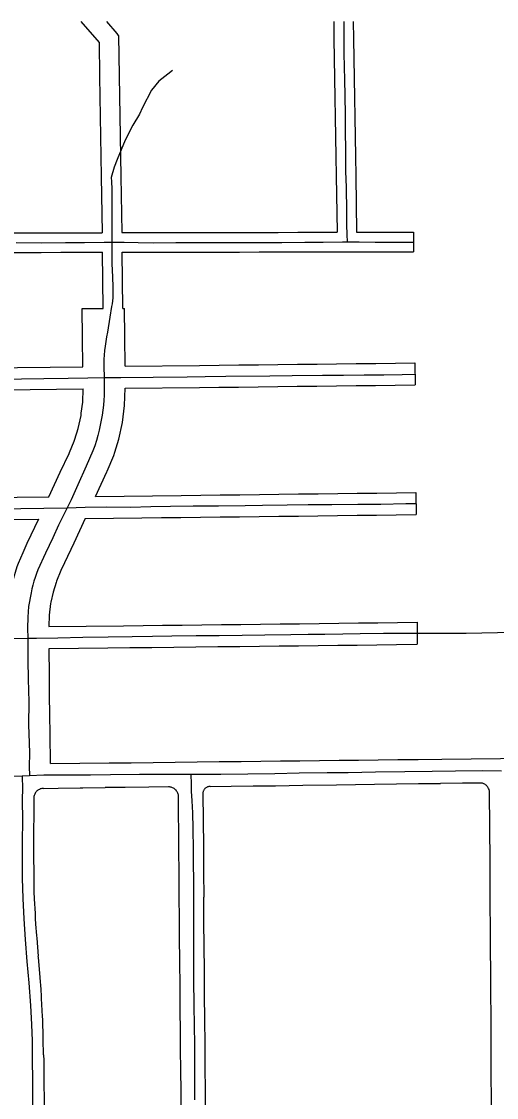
# Model space of a CAD drawing. Extents: x -2233 to 187241, y 4582 to 150524.
# Drawn here: x 113008 to 113979, y 60823 to 63022 of the extents above; entities that cross this region are included whole.
import ezdxf

# ---------------------------------------------------------------- set-up
doc = ezdxf.new("R2010")
doc.units = 0
for name, color, linetype in [('AP_X_Lights', 7, 'Continuous'), ('GE_X_CL_2000', 7, 'Continuous'), ('RW_X_Fee_RW', 7, 'Continuous')]:
    doc.layers.add(name, color=color, linetype=linetype)

msp = doc.modelspace()

# ---------------------------------------------------------------- linework, layer by layer
at = {"layer": 'AP_X_Lights'}
msp.add_line((113009.7, 61480.2), (113024.2, 61480.8), dxfattribs=at)
at = {"layer": 'GE_X_CL_2000'}
for points in [[(113666.5, 63021.6), (113666.6, 63020), (113666.5, 62985), (113666.8, 62955.3), (113667.4, 62929.4), (113668, 62901.3), (113668.7, 62872.1), (113669.8, 62829.2), (113669.5, 62795), (113670.4, 62761.2), (113670.4, 62715.7), (113671.5, 62682.8), (113672, 62633.9), (113672.6, 62606.5), (113672.9, 62586.3), (113673.6, 62571.7)], [(113316.4, 62921.3), (113307.3, 62914.1), (113288.5, 62900), (113274, 62881.4), (113255.4, 62846.1), (113249.5, 62832.4), (113235.5, 62809.9), (113219.6, 62779.2), (113203.3, 62740), (113197.7, 62724.2), (113191.4, 62702.8), (113191.8, 62694.7), (113192.6, 62679), (113192.9, 62641.4), (113193, 62613.6), (113192.5, 62582.1), (113192.5, 62570.7)], [(113192.5, 62570.7), (113218, 62571.1), (113246.4, 62570.2), (113278.5, 62569.6), (113323.5, 62569.9), (113363.5, 62569.8), (113402, 62569.9), (113449.4, 62570.4), (113494.5, 62570.4), (113539.9, 62569.9), (113586.8, 62571.1), (113624.6, 62571.1), (113664.2, 62571.7), (113673.6, 62571.7)], [(113673.6, 62571.7), (113698.3, 62571.5), (113730.8, 62571), (113768, 62570.8), (113808.3, 62570.7)], [(112997.2, 62569.9), (113049.6, 62569.7), (113098.1, 62570.1), (113136.6, 62570.2), (113177, 62570.5), (113192.5, 62570.7)], [(113192.5, 62570.7), (113192.7, 62549.6), (113193, 62524.8), (113193.2, 62515), (113194.4, 62481.2), (113194.8, 62475.2), (113194.9, 62469.1), (113194.8, 62463.1), (113194.5, 62457.1), (113193.9, 62451), (113193.2, 62445), (113192.2, 62439.1), (113188.6, 62417.5), (113183.6, 62386.8), (113181.8, 62377.4), (113180.2, 62368), (113178.8, 62358.6), (113177.7, 62349.1), (113176.8, 62339.6), (113176.3, 62332), (113176.1, 62324.4), (113176.2, 62316.7), (113177, 62294.4)], [(112304.4, 62285.1), (112350.2, 62283.8), (112388.4, 62284.1), (112426.7, 62284.4), (112465, 62284.7), (112503.4, 62285), (112541.8, 62285.4), (112580.1, 62285.7), (112618.6, 62286), (112656.9, 62286.8), (112695.2, 62287.5), (112733.5, 62288.2), (112771.8, 62288.7), (112810, 62289.2), (112848.3, 62289.6), (112886.5, 62290), (112922.8, 62290.8), (112960.9, 62291.1), (113007.8, 62291.3), (113053.9, 62292.1), (113103.3, 62292.8), (113143.7, 62293.6), (113177, 62294.4)], [(113177, 62294.4), (113177, 62266.8), (113176.7, 62257.2), (113176.2, 62247.6), (113175.5, 62238), (113174.3, 62227.6), (113172.8, 62217.3), (113171.1, 62207), (113169.1, 62196.8), (113166.9, 62186.6), (113164.1, 62175.9), (113161.1, 62165.4), (113157.7, 62154.9), (113154.1, 62144.5), (113140.3, 62112.8), (113123, 62075.1), (113109.9, 62044.4), (113101.4, 62027.6)], [(113177, 62294.4), (113210.9, 62294.2), (113277.4, 62294.9), (113346.5, 62295.9), (113383.5, 62296.1), (113425.4, 62296.7), (113515.4, 62297.9), (113561.1, 62298.1), (113623.5, 62298.8), (113666.4, 62299.1), (113708.6, 62299.7), (113748.7, 62300), (113786.3, 62300.7), (113813.4, 62300.9)], [(112313.2, 62018.8), (112569.5, 62020.8), (112760, 62023.2), (112798.6, 62023.2), (112837.2, 62023.4), (112875.9, 62023.8), (112914.5, 62024.5), (112958.5, 62026), (113101.4, 62027.6)], [(113101.4, 62027.6), (113083.6, 61992.3), (113071.9, 61966.3), (113057.2, 61935.3), (113041.7, 61901), (113038.8, 61893.4), (113036.1, 61885.7), (113033.6, 61877.9), (113031.4, 61870.1), (113029.3, 61862.2), (113027.5, 61854.2), (113022.5, 61826.5), (113020.7, 61804.4), (113020.6, 61781.9), (113020.8, 61761.7)], [(113101.4, 62027.6), (113138.3, 62029.4), (113182.8, 62029.9), (113231.1, 62029.6), (113272.4, 62030.4), (113312.3, 62031.4), (113359.1, 62032.1), (113410.4, 62032.3), (113464.9, 62033), (113500.8, 62033.1), (113550.9, 62033.8), (113594, 62034.6), (113642.3, 62034.6), (113695.7, 62035.3), (113742.2, 62035.7), (113793.3, 62036.7), (113814.2, 62037)], [(112319.1, 61747.7), (112434.6, 61756.6), (112489.6, 61756.9), (112517.1, 61757.2), (112544.5, 61757.6), (112572, 61758.1), (112599.5, 61758.7), (112696.6, 61759.8), (112793.7, 61760.7), (112890.7, 61761.3), (112935.5, 61760.5), (112980.7, 61761.2), (113020.8, 61761.7)], [(113020.8, 61761.7), (113020.7, 61749.7), (113021.2, 61716.7), (113021.7, 61677.8), (113022.9, 61631.2), (113022.6, 61584.8), (113023.8, 61547.6), (113024.1, 61526.8), (113024, 61499.2), (113024.2, 61480.8)], [(113020.8, 61761.7), (113038.4, 61761.8), (113082.5, 61762.6), (113133.5, 61763.5), (113185.5, 61764), (113234.2, 61765.1), (113276, 61765.5), (113315.6, 61766.3), (113364.8, 61766.9), (113412.1, 61767.2), (113459.2, 61767.4), (113505.6, 61768.4), (113558.4, 61768.9), (113593.7, 61769.7), (113628.2, 61769.9), (113664.5, 61770.2), (113700.2, 61770.9), (113747.7, 61771.5), (113818, 61771.9), (113917.1, 61771.8), (114109.9, 61775.6)], [(112327.3, 61473), (112415.4, 61466.8), (112444.3, 61467.3), (112473.3, 61468.1), (112502.3, 61469), (112531.2, 61470.2), (112560.2, 61471.7), (112588.7, 61473.3), (112591.2, 61473.6), (112595, 61473.5), (112598.5, 61473.5), (112629.6, 61472.6), (112636, 61472.8), (112715.1, 61475.8), (112760.1, 61476.6), (112805.1, 61477.1), (112850.1, 61477.5), (112895.1, 61477.7), (112945.9, 61478.8), (112983.5, 61479.5), (113009.7, 61480.2)], [(113009.7, 61480.2), (113010.1, 61453.2), (113009.7, 61433.2), (113009.8, 61387.9), (113009.2, 61346.9), (113009.5, 61307.2), (113009.5, 61287.9), (113009.5, 61271.3), (113010.8, 61229.5), (113013, 61188.1), (113015.3, 61145.6), (113019.3, 61101.2), (113023, 61057.3), (113026.4, 61011.2), (113028.5, 60972.3), (113029.7, 60938.7), (113030.2, 60887.5), (113030.4, 60870.7), (113030.5, 60830.1), (113030.8, 60787.7)], [(113024.2, 61480.8), (113053.7, 61482.2), (113099.7, 61482.5), (113149.4, 61482.5), (113189.7, 61482.7), (113249.3, 61483.5), (113289, 61483.5), (113354.4, 61483.6)], [(113354.4, 61483.6), (113367.8, 61483.7), (113415.2, 61483.9), (113525.5, 61485.4), (113575.4, 61486.3), (113632.9, 61486.9), (113675.6, 61487.3), (113731.3, 61488.3), (113791.3, 61488.9), (113847.5, 61489.7), (113895.3, 61490.6), (113949.3, 61491.3), (113988.8, 61490.7)], [(113354.4, 61483.6), (113354.5, 61463.6), (113354.5, 61448.7), (113355.9, 61429), (113357.6, 61404.5), (113358, 61372.5), (113359.1, 61329.1), (113359.6, 61238.6), (113359.7, 61199.5), (113359.8, 61160.3), (113359.5, 61112), (113359.8, 61060.5), (113360.4, 61013.6), (113360.8, 60967.5), (113361.3, 60933.4), (113361.5, 60891.4), (113361.5, 60852.7), (113361.8, 60818.3)]]:
    msp.add_lwpolyline(points, dxfattribs=at)
at = {"layer": 'RW_X_Fee_RW'}
for p, q in [((113166.5, 62978.6), (113167.6, 62909.3)), ((113692.9, 62591.1), (113714.1, 62591.1)), ((113175.3, 62435.2), (113173.5, 62550.1)), ((113215.3, 62435.2), (113213.5, 62550.2)), ((113132.3, 62435.1), (113175.3, 62435.2)), ((113215.3, 62435.2), (113218.3, 62435.3)), ((113812.1, 62324), (113812.5, 62279)), ((113814.3, 62059), (113814.7, 62014)), ((113816.5, 61794), (113816.8, 61749))]:
    msp.add_line(p, q, dxfattribs=at)
for points in [[(113129.4, 63021.6), (113166.5, 62978.6)], [(113206.5, 62993.4), (113203.3, 62997.2), (113182.2, 63021.6)], [(113646.1, 63021.6), (113646.7, 62986), (113647.3, 62946), (113647.9, 62906), (113648.6, 62866), (113649.2, 62826), (113649.8, 62786), (113650.5, 62746), (113651.1, 62706), (113652.9, 62591)], [(113686.1, 63021.6), (113686.7, 62986), (113687.3, 62946), (113687.9, 62906), (113688.6, 62866), (113689.2, 62826), (113689.8, 62786.1), (113690.5, 62746.1), (113691.1, 62706.1), (113692.9, 62591.1)], [(113206.5, 62993.4), (113211.1, 62705.2), (113212.9, 62590.2)], [(113167.6, 62909.3), (113171.1, 62705.1), (113172.9, 62590.1)], [(112977.4, 62589.8), (113017.4, 62589.9), (113057.4, 62589.9), (113097.4, 62590), (113137.4, 62590.1), (113172.9, 62590.1)], [(113212.9, 62590.2), (113252.9, 62590.3), (113292.9, 62590.4), (113332.9, 62590.4), (113372.9, 62590.5), (113380.9, 62590.5), (113412.9, 62590.6), (113423.9, 62590.6), (113452.9, 62590.6), (113468.9, 62590.7), (113482.9, 62590.7), (113492.9, 62590.7), (113532.9, 62590.8), (113572.9, 62590.9), (113612.9, 62590.9), (113652.9, 62591)], [(113714.1, 62591.1), (113732.9, 62591.2), (113772.9, 62591.2), (113808.9, 62591.3)], [(113808.9, 62591.3), (113809.1, 62571.3), (113809.3, 62551.3)], [(112338.9, 62548.6), (112448.5, 62548.8), (112488.5, 62548.9), (112528.5, 62549), (112568.5, 62549), (112608.5, 62549.1), (112648.5, 62549.2), (112688.5, 62549.3), (112728.5, 62549.3), (112768.5, 62549.4), (112808.5, 62549.5), (112848.5, 62549.5), (112888.5, 62549.6), (112928.5, 62549.7), (112968.5, 62549.8), (113008.5, 62549.8), (113048.5, 62549.9), (113088.5, 62550), (113128.5, 62550.1), (113173.5, 62550.1)], [(113213.5, 62550.2), (113253.5, 62550.3), (113293.5, 62550.4), (113333.5, 62550.4), (113373.5, 62550.5), (113413.5, 62550.6), (113453.5, 62550.6), (113493.5, 62550.7), (113533.5, 62550.8), (113573.5, 62550.9), (113613.5, 62550.9), (113653.5, 62551), (113693.5, 62551.1), (113714.1, 62551.1)], [(113714.1, 62551.1), (113733.5, 62551.2), (113773.5, 62551.2), (113809.3, 62551.3)], [(113133.7, 62316.1), (113133, 62376.1), (113132.3, 62435.1)], [(113219.7, 62317.1), (113219, 62377.1), (113218.3, 62435.3)], [(112344.8, 62306.9), (112480, 62308.4), (112520, 62308.9), (112560, 62309.4), (112600, 62309.8), (112640, 62310.3), (112680, 62310.8), (112720, 62311.2), (112760, 62311.7), (112799.9, 62312.2), (112839.9, 62312.6), (112879.9, 62313.1), (112919.9, 62313.6), (112959.9, 62314), (112999.9, 62314.5), (113133.7, 62316.1)], [(113219.7, 62317.1), (113372.1, 62318.9), (113412.1, 62319.3), (113452.1, 62319.8), (113492.1, 62320.3), (113532.1, 62320.7), (113572.1, 62321.2), (113612.1, 62321.7), (113652.1, 62322.1), (113692.1, 62322.6), (113716.8, 62322.9)], [(113716.8, 62322.9), (113732.1, 62323.1), (113772.1, 62323.5), (113812.1, 62324)], [(112346.4, 62261.9), (112451.2, 62263.1), (112491.2, 62263.6), (112531.2, 62264), (112571.2, 62264.5), (112611.2, 62265), (112651.2, 62265.4), (112691.2, 62265.9), (112731.2, 62266.4), (112771.2, 62266.8), (112811.2, 62267.3), (112851.2, 62267.8), (112891.2, 62268.2), (112931.2, 62268.7), (112971.2, 62269.2), (113134.2, 62271.1)], [(113105.3, 62139), (113106.1, 62140.8), (113115.8, 62164.1), (113121.1, 62181), (113123.9, 62190.2), (113129.8, 62216.8), (113130.3, 62221.1), (113133.2, 62243.8), (113134.2, 62271.1)], [(113183.3, 62102.6), (113196.6, 62134.9), (113198.8, 62141.9), (113207.1, 62168.3), (113214.6, 62202.4), (113218.9, 62237.1), (113220.2, 62272.1)], [(113220.2, 62272.1), (113371.7, 62273.9), (113411.7, 62274.3), (113451.7, 62274.8), (113491.7, 62275.3), (113531.7, 62275.7), (113571.7, 62276.2), (113611.7, 62276.7), (113651.7, 62277.1), (113691.7, 62277.6), (113717.3, 62277.9)], [(113717.3, 62277.9), (113731.7, 62278.1), (113771.7, 62278.5), (113812.5, 62279)], [(113063.9, 62050.2), (113087.4, 62100.5), (113105.3, 62139)], [(113159.4, 62051.4), (113182.8, 62101.6), (113183.3, 62102.6)], [(112351.8, 62041.9), (112453.8, 62043.1), (112493.8, 62043.6), (112533.8, 62044), (112573.8, 62044.5), (112613.8, 62045), (112653.8, 62045.4), (112693.8, 62045.9), (112733.8, 62046.4), (112773.8, 62046.9), (112813.8, 62047.3), (112853.8, 62047.8), (112893.8, 62048.3), (112933.7, 62048.7), (113063.9, 62050.2)], [(113159.4, 62051.4), (113334.3, 62053.4), (113374.3, 62053.9), (113414.3, 62054.3), (113454.3, 62054.8), (113494.3, 62055.3), (113534.3, 62055.7), (113574.3, 62056.2), (113614.3, 62056.7), (113654.3, 62057.1), (113694.3, 62057.6), (113734.3, 62058.1), (113774.3, 62058.5), (113814.3, 62059)], [(112353.5, 61996.9), (112460.3, 61998.2), (112500.3, 61998.7), (112540.3, 61999.1), (112580.3, 61999.6), (112620.3, 62000.1), (112660.3, 62000.5), (112700.3, 62001), (112740.3, 62001.5), (112780.3, 62001.9), (112820.3, 62002.4), (112860.3, 62002.9), (113042.8, 62005)], [(113042.8, 62005), (113019.3, 61954.7), (113010.7, 61936.3)], [(113138.2, 62006.1), (113114.7, 61955.8), (113095.9, 61915.6), (113088.6, 61899.9)], [(113138.2, 62006.1), (113253.9, 62007.5), (113293.9, 62007.9), (113333.9, 62008.4), (113373.9, 62008.9), (113413.9, 62009.3), (113453.9, 62009.8), (113493.9, 62010.3), (113533.9, 62010.7), (113573.9, 62011.2), (113613.9, 62011.7), (113653.9, 62012.1), (113693.9, 62012.6), (113733.9, 62013.1), (113773.9, 62013.5), (113814.7, 62014)], [(113010.7, 61936.3), (113001.6, 61914.4), (112998.7, 61907.3), (112989.4, 61877.4), (112988.7, 61874.3), (112982.8, 61846.7), (112981.2, 61834.2), (112978.9, 61815.6), (112977.9, 61784.2)], [(113088.6, 61899.9), (113079.6, 61878.1), (113078.7, 61875.4), (113072.5, 61855.5), (113068.2, 61835.3), (113067.5, 61832.4), (113064.6, 61808.9), (113063.9, 61785.2)], [(113063.9, 61785.2), (113216.5, 61787), (113256.5, 61787.5), (113296.5, 61787.9), (113336.5, 61788.4), (113376.5, 61788.9), (113416.5, 61789.3), (113456.5, 61789.8), (113496.5, 61790.3), (113536.5, 61790.7), (113576.5, 61791.2), (113616.5, 61791.7), (113656.5, 61792.1), (113696.5, 61792.6), (113736.5, 61793.1), (113776.5, 61793.5), (113816.5, 61794)], [(113064.4, 61740.2), (113184.4, 61741.6), (113229.4, 61742.2), (113274.4, 61742.7), (113319.4, 61743.2), (113364.4, 61743.7), (113409.4, 61744.3), (113454.4, 61744.8), (113494.4, 61745.2), (113534.4, 61745.7), (113574.4, 61746.2), (113614.4, 61746.7), (113654.4, 61747.1), (113694.4, 61747.6), (113734.4, 61748.1), (113774.4, 61748.5), (113816.8, 61749)], [(113067.1, 61505.2), (113066.4, 61565.2), (113066, 61605.2), (113065.5, 61645.2), (113065, 61685.2), (113064.4, 61740.2)], [(113818.7, 61514), (113867.3, 61514.6), (113927.3, 61515.3), (113987.2, 61516), (114027.2, 61516.5), (114115.7, 61517.5), (114175.7, 61518.2), (114235.7, 61518.9), (114294.1, 61519.6), (114344.1, 61520.2), (114394.1, 61520.7), (114404.1, 61520.9), (114444.1, 61521.3)], [(113067.1, 61505.2), (113187.1, 61506.6), (113232.1, 61507.2), (113277.1, 61507.7), (113322.1, 61508.2), (113367.1, 61508.7), (113412.1, 61509.3), (113457.1, 61509.8), (113497.1, 61510.3), (113537.1, 61510.7), (113577.1, 61511.2), (113617.1, 61511.7), (113657.1, 61512.1), (113697.1, 61512.6), (113737.1, 61513.1), (113777.1, 61513.5), (113818.7, 61514)], [(113052.9, 61454.7), (113051.2, 61454.6), (113049.5, 61454.5), (113047.8, 61454), (113046.2, 61453.4), (113044.6, 61452.7), (113043.1, 61451.9), (113041.6, 61451), (113040.2, 61449.9), (113039, 61448.8), (113037.8, 61447.5), (113036.8, 61446.1), (113035.8, 61444.7), (113035, 61443.1), (113034.4, 61441.5), (113033.9, 61439.9), (113033.5, 61438.2), (113033.3, 61436.5), (113033.3, 61434.8)], [(113052.9, 61454.7), (113083.2, 61455), (113128.2, 61455.6), (113133.2, 61455.6), (113179.3, 61456.2)], [(113308.5, 61457.7), (113268.6, 61457.2), (113219.6, 61456.6), (113179.3, 61456.2)], [(113328.8, 61437.9), (113328.7, 61439.6), (113328.6, 61441.3), (113328, 61443), (113327.5, 61444.7), (113326.8, 61446.3), (113326, 61447.8), (113325, 61449.3), (113324, 61450.7), (113322.8, 61452), (113321.5, 61453.1), (113320.1, 61454.2), (113318.6, 61455.1), (113317, 61455.9), (113315.4, 61456.5), (113313.7, 61457.1), (113312, 61457.4), (113310.3, 61457.6), (113308.5, 61457.7)], [(113393.5, 61458.7), (113392.2, 61458.6), (113390.9, 61458.4), (113389.7, 61458.1), (113388.4, 61457.7), (113387.2, 61457.2), (113386.1, 61456.6), (113385, 61455.9), (113384, 61455.1), (113383, 61454.2), (113382.1, 61453.2), (113381.3, 61452.1), (113380.6, 61451), (113380.1, 61449.9), (113379.6, 61448.7), (113379.2, 61447.4), (113378.8, 61446.1), (113378.7, 61444.8), (113378.7, 61443.5)], [(113393.5, 61458.7), (113436.5, 61459.2), (113481.5, 61459.7), (113526.6, 61460.2)], [(113526.6, 61460.2), (113527.1, 61460.2), (113583.2, 61461), (113651.6, 61462), (113729.6, 61463), (113774.6, 61463.7), (113819.6, 61464.3), (113864.7, 61464.9)], [(113944.8, 61465.6), (113909.6, 61465.3), (113864.7, 61464.9)], [(113964.7, 61446), (113964.6, 61447.7), (113964.4, 61449.4), (113964, 61451.1), (113963.5, 61452.7), (113962.8, 61454.3), (113962, 61455.9), (113961, 61457.3), (113960, 61458.7), (113958.8, 61459.9), (113957.5, 61461.1), (113956.1, 61462.1), (113954.7, 61463), (113953.1, 61463.8), (113951.5, 61464.5), (113949.9, 61465), (113948.2, 61465.3), (113946.5, 61465.6), (113944.8, 61465.6)], [(113033.3, 61434.8), (113032.8, 61333.7), (113032.7, 61308.7)], [(113333.7, 60880), (113333.3, 60919.8), (113333, 60959.8), (113332.6, 60999.8), (113332.2, 61050.6), (113331.7, 61100.6), (113331.3, 61150.6), (113330.9, 61190.6), (113330.6, 61230.3), (113330.1, 61280.3), (113329.7, 61330.3), (113328.8, 61437.9)], [(113378.7, 61443.5), (113379.7, 61335.9), (113380.1, 61284.4), (113380.6, 61232.4)], [(113968.8, 60791.6), (113968.1, 60896.3), (113967.8, 60945.1), (113967.6, 60990.1), (113967.3, 61035.1), (113967, 61080.1), (113966.7, 61125.1), (113966.4, 61170.1), (113966.1, 61215.1), (113965.9, 61260.1), (113965.6, 61305.5), (113964.7, 61446)], [(113032.7, 61308.7), (113033, 61288.7), (113033.3, 61268.7), (113033.6, 61243.7), (113033.6, 61243), (113034.3, 61228.7), (113035.8, 61198.8), (113036.3, 61188.8), (113036.8, 61177.3), (113038.8, 61153.9), (113039.2, 61148.9), (113042.3, 61111.8)], [(113383.6, 60882.2), (113383.2, 60932.2), (113382.8, 60982.2), (113382.3, 61032.2), (113381.9, 61082.2), (113381.4, 61132.2), (113381, 61182.2), (113380.6, 61232.4)], [(113053.3, 60910), (113052.6, 60941.4), (113052.4, 60949.4), (113051.7, 60977.4), (113051.4, 60982.5), (113051.1, 60988.5), (113049.1, 61025.3), (113048.9, 61029.3), (113048, 61044.7), (113046.1, 61067.2), (113045.9, 61069.2), (113042.5, 61109), (113042.3, 61111.8)], [(113053.3, 60910), (113053.4, 60898.8), (113053.7, 60873.7)], [(113336.1, 60604), (113335.3, 60691.7), (113334.9, 60741.7), (113334.4, 60792.5), (113334.1, 60834.5), (113333.7, 60880)], [(113384.9, 60741.8), (113384.4, 60791.7), (113384, 60842.2), (113383.7, 60880.4), (113383.6, 60882.2)], [(113053.6, 60873.8), (113054.4, 60796.5), (113054.7, 60756.5), (113055.2, 60696.5), (113055.7, 60646.5), (113055.8, 60636.5), (113056.1, 60596.5), (113056.3, 60572.3)]]:
    msp.add_lwpolyline(points, dxfattribs=at)

doc.saveas('drawing.dxf')
